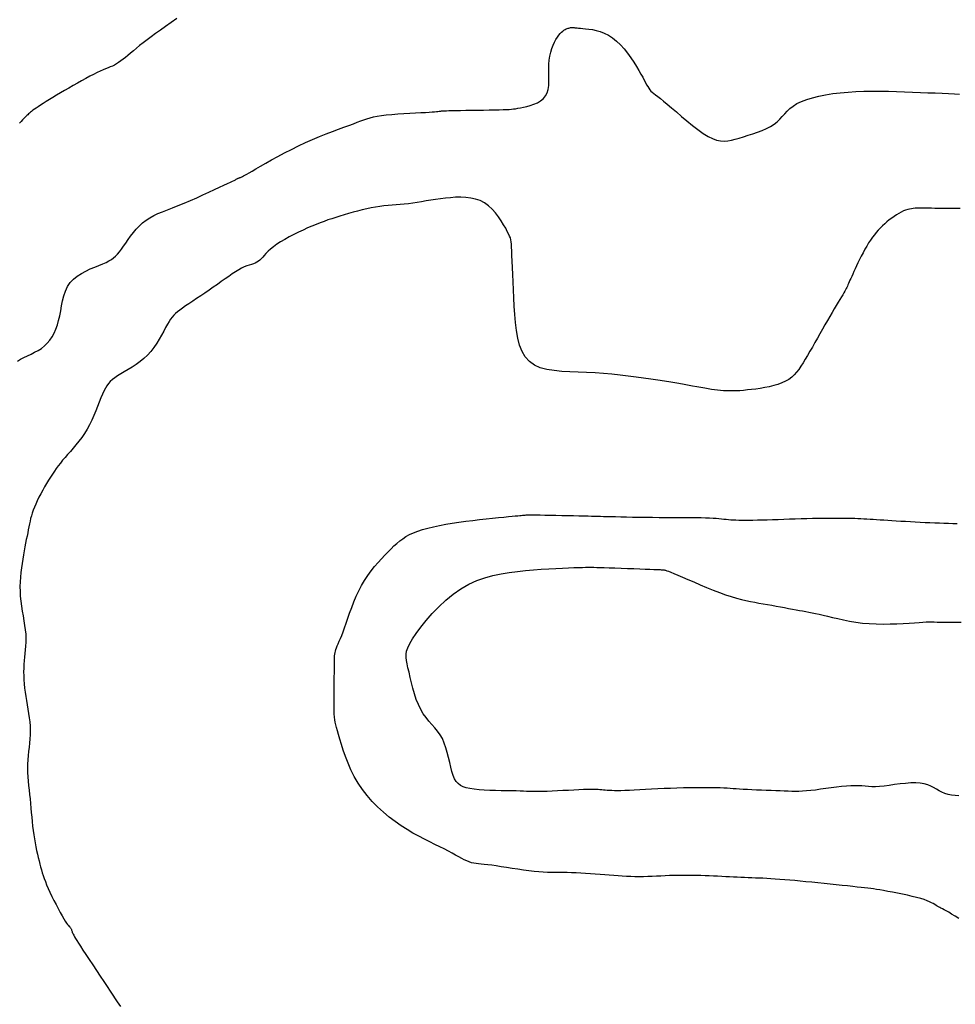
# Model space of a CAD drawing. Header units: millimetres. Extents: x 32690613 to 32693367, y 5343692 to 5344708.
# Tile 466 of 656: x 32692825 to 32692838, y 5344179 to 5344193. Entities that reach past the tile are written whole.
import ezdxf

# ---------------------------------------------------------------- set-up
doc = ezdxf.new("R2010")
doc.units = ezdxf.units.MM
doc.header["$LTSCALE"] = 20
for name, color, linetype in [('02-DGM_HL_490.50', 52, 'Continuous'), ('02-DGM_HL_491.00', 62, 'Continuous'), ('02-DGM_HL_491.50', 72, 'Continuous')]:
    doc.layers.add(name, color=color, linetype=linetype)

msp = doc.modelspace()

# ---------------------------------------------------------------- linework, layer by layer
at = {"layer": '02-DGM_HL_490.50', "elevation": 490.5, "flags": 128}
for points in [[(32692838.571, 5344190.411), (32692838.481, 5344190.412), (32692838.397, 5344190.412), (32692838.322, 5344190.413), (32692838.255, 5344190.413), (32692838.197, 5344190.413), (32692838.147, 5344190.414), (32692838.104, 5344190.414), (32692838.067, 5344190.415), (32692838.035, 5344190.415), (32692838.007, 5344190.415), (32692837.98, 5344190.415), (32692837.955, 5344190.415), (32692837.929, 5344190.415), (32692837.904, 5344190.414), (32692837.877, 5344190.412), (32692837.85, 5344190.408), (32692837.822, 5344190.403), (32692837.794, 5344190.396), (32692837.763, 5344190.386), (32692837.732, 5344190.374), (32692837.699, 5344190.358), (32692837.664, 5344190.339), (32692837.629, 5344190.317), (32692837.594, 5344190.294), (32692837.558, 5344190.268), (32692837.522, 5344190.241), (32692837.488, 5344190.212), (32692837.454, 5344190.183), (32692837.421, 5344190.153), (32692837.39, 5344190.123), (32692837.36, 5344190.091), (32692837.33, 5344190.057), (32692837.302, 5344190.022), (32692837.273, 5344189.985), (32692837.245, 5344189.945), (32692837.217, 5344189.902), (32692837.19, 5344189.856), (32692837.162, 5344189.808), (32692837.135, 5344189.758), (32692837.108, 5344189.708), (32692837.083, 5344189.658), (32692837.059, 5344189.609), (32692837.036, 5344189.562), (32692837.016, 5344189.519), (32692836.997, 5344189.478), (32692836.981, 5344189.441), (32692836.966, 5344189.408), (32692836.953, 5344189.378), (32692836.941, 5344189.35), (32692836.93, 5344189.325), (32692836.92, 5344189.302), (32692836.911, 5344189.282), (32692836.903, 5344189.263), (32692836.894, 5344189.245), (32692836.885, 5344189.227), (32692836.875, 5344189.208), (32692836.863, 5344189.188), (32692836.849, 5344189.164), (32692836.834, 5344189.137), (32692836.815, 5344189.105), (32692836.793, 5344189.068), (32692836.767, 5344189.025), (32692836.739, 5344188.978), (32692836.709, 5344188.927), (32692836.677, 5344188.872), (32692836.643, 5344188.814), (32692836.607, 5344188.753), (32692836.571, 5344188.69), (32692836.534, 5344188.626), (32692836.496, 5344188.56), (32692836.459, 5344188.494), (32692836.421, 5344188.428), (32692836.385, 5344188.363), (32692836.349, 5344188.3), (32692836.314, 5344188.24), (32692836.28, 5344188.182), (32692836.248, 5344188.129), (32692836.217, 5344188.079), (32692836.186, 5344188.033), (32692836.153, 5344187.99), (32692836.118, 5344187.952), (32692836.08, 5344187.916), (32692836.037, 5344187.885), (32692835.99, 5344187.857), (32692835.936, 5344187.832), (32692835.877, 5344187.811), (32692835.814, 5344187.792), (32692835.749, 5344187.776), (32692835.682, 5344187.763), (32692835.615, 5344187.752), (32692835.549, 5344187.742), (32692835.486, 5344187.734), (32692835.425, 5344187.728), (32692835.368, 5344187.722), (32692835.313, 5344187.718), (32692835.261, 5344187.716), (32692835.211, 5344187.714), (32692835.163, 5344187.714), (32692835.117, 5344187.715), (32692835.072, 5344187.717), (32692835.028, 5344187.72), (32692834.984, 5344187.725), (32692834.94, 5344187.73), (32692834.894, 5344187.737), (32692834.846, 5344187.745), (32692834.794, 5344187.753), (32692834.739, 5344187.763), (32692834.679, 5344187.774), (32692834.613, 5344187.786), (32692834.541, 5344187.799), (32692834.464, 5344187.813), (32692834.382, 5344187.827), (32692834.294, 5344187.842), (32692834.201, 5344187.857), (32692834.103, 5344187.873), (32692833.999, 5344187.888), (32692833.891, 5344187.904), (32692833.779, 5344187.919), (32692833.663, 5344187.934), (32692833.543, 5344187.948), (32692833.421, 5344187.961), (32692833.298, 5344187.972), (32692833.173, 5344187.981), (32692833.048, 5344187.988), (32692832.923, 5344187.992), (32692832.8, 5344187.997), (32692832.681, 5344188.003), (32692832.567, 5344188.014), (32692832.46, 5344188.032), (32692832.362, 5344188.058), (32692832.276, 5344188.097), (32692832.202, 5344188.149), (32692832.141, 5344188.217), (32692832.094, 5344188.299), (32692832.058, 5344188.392), (32692832.03, 5344188.496), (32692832.011, 5344188.608), (32692831.997, 5344188.725), (32692831.987, 5344188.846), (32692831.979, 5344188.968), (32692831.972, 5344189.09), (32692831.966, 5344189.21), (32692831.961, 5344189.326), (32692831.956, 5344189.436), (32692831.951, 5344189.538), (32692831.947, 5344189.631), (32692831.944, 5344189.714), (32692831.941, 5344189.783), (32692831.939, 5344189.839), (32692831.937, 5344189.883), (32692831.933, 5344189.918), (32692831.928, 5344189.949), (32692831.921, 5344189.976), (32692831.91, 5344190.004), (32692831.896, 5344190.035), (32692831.876, 5344190.072), (32692831.852, 5344190.118), (32692831.822, 5344190.171), (32692831.787, 5344190.228), (32692831.747, 5344190.287), (32692831.702, 5344190.346), (32692831.652, 5344190.401), (32692831.598, 5344190.451), (32692831.538, 5344190.494), (32692831.474, 5344190.527), (32692831.406, 5344190.551), (32692831.335, 5344190.566), (32692831.262, 5344190.575), (32692831.187, 5344190.578), (32692831.112, 5344190.576), (32692831.036, 5344190.571), (32692830.961, 5344190.563), (32692830.887, 5344190.554), (32692830.815, 5344190.544), (32692830.745, 5344190.533), (32692830.676, 5344190.522), (32692830.608, 5344190.511), (32692830.542, 5344190.5), (32692830.478, 5344190.491), (32692830.415, 5344190.482), (32692830.353, 5344190.475), (32692830.292, 5344190.47), (32692830.233, 5344190.464), (32692830.173, 5344190.459), (32692830.113, 5344190.454), (32692830.053, 5344190.448), (32692829.991, 5344190.44), (32692829.929, 5344190.431), (32692829.864, 5344190.419), (32692829.798, 5344190.405), (32692829.731, 5344190.39), (32692829.663, 5344190.373), (32692829.596, 5344190.355), (32692829.53, 5344190.336), (32692829.465, 5344190.317), (32692829.402, 5344190.298), (32692829.342, 5344190.279), (32692829.283, 5344190.26), (32692829.225, 5344190.241), (32692829.167, 5344190.221), (32692829.109, 5344190.199), (32692829.05, 5344190.176), (32692828.989, 5344190.151), (32692828.925, 5344190.124), (32692828.858, 5344190.093), (32692828.79, 5344190.061), (32692828.721, 5344190.027), (32692828.653, 5344189.991), (32692828.587, 5344189.955), (32692828.525, 5344189.918), (32692828.468, 5344189.882), (32692828.418, 5344189.846), (32692828.375, 5344189.811), (32692828.34, 5344189.778), (32692828.309, 5344189.747), (32692828.284, 5344189.718), (32692828.261, 5344189.692), (32692828.24, 5344189.668), (32692828.219, 5344189.647), (32692828.198, 5344189.63), (32692828.175, 5344189.616), (32692828.15, 5344189.604), (32692828.123, 5344189.594), (32692828.093, 5344189.585), (32692828.061, 5344189.574), (32692828.027, 5344189.562), (32692827.989, 5344189.547), (32692827.949, 5344189.528), (32692827.906, 5344189.504), (32692827.859, 5344189.475), (32692827.81, 5344189.443), (32692827.759, 5344189.408), (32692827.705, 5344189.37), (32692827.649, 5344189.33), (32692827.591, 5344189.288), (32692827.53, 5344189.246), (32692827.469, 5344189.203), (32692827.407, 5344189.161), (32692827.345, 5344189.12), (32692827.284, 5344189.079), (32692827.226, 5344189.041), (32692827.171, 5344189.004), (32692827.121, 5344188.97), (32692827.075, 5344188.939), (32692827.036, 5344188.91), (32692827.002, 5344188.884), (32692826.973, 5344188.859), (32692826.946, 5344188.834), (32692826.922, 5344188.806), (32692826.899, 5344188.775), (32692826.876, 5344188.74), (32692826.852, 5344188.699), (32692826.826, 5344188.651), (32692826.798, 5344188.597), (32692826.766, 5344188.54), (32692826.732, 5344188.48), (32692826.695, 5344188.418), (32692826.654, 5344188.358), (32692826.609, 5344188.299), (32692826.559, 5344188.243), (32692826.505, 5344188.193), (32692826.448, 5344188.147), (32692826.389, 5344188.105), (32692826.33, 5344188.066), (32692826.271, 5344188.031), (32692826.215, 5344187.998), (32692826.163, 5344187.967), (32692826.115, 5344187.938), (32692826.074, 5344187.91), (32692826.039, 5344187.883), (32692826.008, 5344187.854), (32692825.982, 5344187.824), (32692825.957, 5344187.79), (32692825.935, 5344187.753), (32692825.913, 5344187.711), (32692825.892, 5344187.664), (32692825.869, 5344187.61), (32692825.845, 5344187.55), (32692825.82, 5344187.486), (32692825.793, 5344187.42), (32692825.764, 5344187.351), (32692825.733, 5344187.283), (32692825.699, 5344187.215), (32692825.664, 5344187.149), (32692825.625, 5344187.087), (32692825.585, 5344187.028), (32692825.544, 5344186.972), (32692825.501, 5344186.919), (32692825.459, 5344186.869), (32692825.418, 5344186.821), (32692825.378, 5344186.775), (32692825.34, 5344186.731), (32692825.304, 5344186.689), (32692825.271, 5344186.648), (32692825.239, 5344186.607), (32692825.209, 5344186.567), (32692825.181, 5344186.526), (32692825.152, 5344186.484), (32692825.124, 5344186.441), (32692825.096, 5344186.395), (32692825.067, 5344186.347), (32692825.038, 5344186.297), (32692825.009, 5344186.246), (32692824.981, 5344186.194), (32692824.954, 5344186.142), (32692824.929, 5344186.091), (32692824.906, 5344186.041), (32692824.886, 5344185.994), (32692824.869, 5344185.95), (32692824.854, 5344185.908), (32692824.842, 5344185.867), (32692824.831, 5344185.827), (32692824.822, 5344185.788), (32692824.813, 5344185.748), (32692824.805, 5344185.706), (32692824.796, 5344185.663), (32692824.787, 5344185.617), (32692824.777, 5344185.569), (32692824.767, 5344185.517), (32692824.756, 5344185.464), (32692824.746, 5344185.408), (32692824.735, 5344185.35), (32692824.724, 5344185.29), (32692824.714, 5344185.228), (32692824.704, 5344185.165), (32692824.694, 5344185.099), (32692824.686, 5344185.032), (32692824.68, 5344184.963), (32692824.676, 5344184.894), (32692824.673, 5344184.823), (32692824.674, 5344184.751), (32692824.678, 5344184.679), (32692824.685, 5344184.606), (32692824.695, 5344184.533), (32692824.707, 5344184.46), (32692824.719, 5344184.388), (32692824.731, 5344184.318), (32692824.742, 5344184.249), (32692824.752, 5344184.182), (32692824.758, 5344184.119), (32692824.76, 5344184.058), (32692824.76, 5344183.999), (32692824.757, 5344183.943), (32692824.752, 5344183.888), (32692824.746, 5344183.834), (32692824.74, 5344183.781), (32692824.735, 5344183.727), (32692824.73, 5344183.672), (32692824.728, 5344183.617), (32692824.727, 5344183.56), (32692824.728, 5344183.502), (32692824.731, 5344183.443), (32692824.736, 5344183.383), (32692824.742, 5344183.322), (32692824.75, 5344183.261), (32692824.759, 5344183.199), (32692824.769, 5344183.136), (32692824.78, 5344183.074), (32692824.791, 5344183.011), (32692824.801, 5344182.948), (32692824.81, 5344182.884), (32692824.818, 5344182.821), (32692824.823, 5344182.758), (32692824.825, 5344182.695), (32692824.824, 5344182.633), (32692824.82, 5344182.571), (32692824.814, 5344182.509), (32692824.807, 5344182.447), (32692824.8, 5344182.385), (32692824.793, 5344182.323), (32692824.787, 5344182.261), (32692824.784, 5344182.198), (32692824.783, 5344182.136), (32692824.784, 5344182.072), (32692824.788, 5344182.009), (32692824.793, 5344181.945), (32692824.8, 5344181.88), (32692824.807, 5344181.815), (32692824.814, 5344181.749), (32692824.822, 5344181.683), (32692824.828, 5344181.616), (32692824.835, 5344181.548), (32692824.841, 5344181.481), (32692824.847, 5344181.414), (32692824.853, 5344181.347), (32692824.86, 5344181.282), (32692824.868, 5344181.217), (32692824.876, 5344181.154), (32692824.886, 5344181.093), (32692824.896, 5344181.033), (32692824.907, 5344180.976), (32692824.919, 5344180.92), (32692824.931, 5344180.867), (32692824.943, 5344180.816), (32692824.955, 5344180.767), (32692824.967, 5344180.721), (32692824.978, 5344180.677), (32692824.99, 5344180.634), (32692825.002, 5344180.592), (32692825.016, 5344180.55), (32692825.031, 5344180.507), (32692825.048, 5344180.461), (32692825.067, 5344180.413), (32692825.09, 5344180.36), (32692825.116, 5344180.303), (32692825.145, 5344180.243), (32692825.175, 5344180.182), (32692825.206, 5344180.121), (32692825.237, 5344180.062), (32692825.267, 5344180.006), (32692825.296, 5344179.956), (32692825.321, 5344179.912), (32692825.343, 5344179.877), (32692825.362, 5344179.849), (32692825.377, 5344179.828), (32692825.39, 5344179.811), (32692825.4, 5344179.799), (32692825.409, 5344179.79), (32692825.416, 5344179.782), (32692825.421, 5344179.776), (32692825.425, 5344179.769), (32692825.429, 5344179.761), (32692825.433, 5344179.753), (32692825.436, 5344179.744), (32692825.439, 5344179.734), (32692825.443, 5344179.723), (32692825.447, 5344179.711), (32692825.452, 5344179.698), (32692825.459, 5344179.684), (32692825.467, 5344179.667), (32692825.479, 5344179.646), (32692825.494, 5344179.621), (32692825.513, 5344179.59), (32692825.537, 5344179.551), (32692825.567, 5344179.505), (32692825.603, 5344179.449), (32692825.647, 5344179.383), (32692825.696, 5344179.309), (32692825.749, 5344179.23), (32692825.803, 5344179.148), (32692825.859, 5344179.065), (32692825.912, 5344178.984), (32692825.963, 5344178.909), (32692826.008, 5344178.84), (32692826.048, 5344178.78), (32692826.081, 5344178.729), (32692826.11, 5344178.685), (32692826.135, 5344178.648), (32692826.158, 5344178.615)], [(32692838.55, 5344179.916), (32692838.494, 5344179.951), (32692838.444, 5344179.981), (32692838.401, 5344180.007), (32692838.365, 5344180.027), (32692838.334, 5344180.044), (32692838.308, 5344180.058), (32692838.286, 5344180.069), (32692838.267, 5344180.079), (32692838.249, 5344180.089), (32692838.231, 5344180.099), (32692838.213, 5344180.11), (32692838.194, 5344180.122), (32692838.172, 5344180.135), (32692838.146, 5344180.148), (32692838.116, 5344180.163), (32692838.08, 5344180.178), (32692838.037, 5344180.194), (32692837.986, 5344180.21), (32692837.926, 5344180.226), (32692837.86, 5344180.243), (32692837.789, 5344180.259), (32692837.715, 5344180.275), (32692837.641, 5344180.29), (32692837.569, 5344180.304), (32692837.5, 5344180.317), (32692837.438, 5344180.328), (32692837.384, 5344180.337), (32692837.335, 5344180.345), (32692837.29, 5344180.352), (32692837.248, 5344180.357), (32692837.204, 5344180.363), (32692837.158, 5344180.368), (32692837.106, 5344180.374), (32692837.048, 5344180.381), (32692836.981, 5344180.388), (32692836.906, 5344180.396), (32692836.824, 5344180.405), (32692836.738, 5344180.414), (32692836.649, 5344180.424), (32692836.558, 5344180.433), (32692836.467, 5344180.443), (32692836.377, 5344180.452), (32692836.291, 5344180.46), (32692836.207, 5344180.468), (32692836.127, 5344180.476), (32692836.05, 5344180.482), (32692835.976, 5344180.489), (32692835.905, 5344180.494), (32692835.837, 5344180.499), (32692835.773, 5344180.503), (32692835.712, 5344180.507), (32692835.653, 5344180.51), (32692835.597, 5344180.512), (32692835.543, 5344180.514), (32692835.489, 5344180.516), (32692835.436, 5344180.518), (32692835.383, 5344180.52), (32692835.329, 5344180.523), (32692835.275, 5344180.525), (32692835.219, 5344180.528), (32692835.162, 5344180.53), (32692835.104, 5344180.533), (32692835.045, 5344180.536), (32692834.985, 5344180.539), (32692834.924, 5344180.542), (32692834.862, 5344180.545), (32692834.799, 5344180.547), (32692834.735, 5344180.549), (32692834.67, 5344180.551), (32692834.605, 5344180.552), (32692834.539, 5344180.553), (32692834.473, 5344180.553), (32692834.407, 5344180.552), (32692834.341, 5344180.551), (32692834.275, 5344180.549), (32692834.21, 5344180.546), (32692834.145, 5344180.543), (32692834.08, 5344180.54), (32692834.015, 5344180.537), (32692833.951, 5344180.534), (32692833.888, 5344180.532), (32692833.825, 5344180.532), (32692833.763, 5344180.532), (32692833.701, 5344180.534), (32692833.639, 5344180.536), (32692833.576, 5344180.54), (32692833.513, 5344180.544), (32692833.449, 5344180.549), (32692833.383, 5344180.554), (32692833.316, 5344180.559), (32692833.247, 5344180.565), (32692833.176, 5344180.571), (32692833.105, 5344180.576), (32692833.033, 5344180.581), (32692832.963, 5344180.586), (32692832.894, 5344180.59), (32692832.826, 5344180.593), (32692832.762, 5344180.595), (32692832.701, 5344180.596), (32692832.642, 5344180.597), (32692832.585, 5344180.597), (32692832.527, 5344180.597), (32692832.468, 5344180.598), (32692832.406, 5344180.6), (32692832.341, 5344180.605), (32692832.271, 5344180.611), (32692832.194, 5344180.62), (32692832.114, 5344180.63), (32692832.031, 5344180.643), (32692831.948, 5344180.656), (32692831.866, 5344180.669), (32692831.787, 5344180.681), (32692831.713, 5344180.692), (32692831.646, 5344180.702), (32692831.587, 5344180.709), (32692831.536, 5344180.714), (32692831.491, 5344180.718), (32692831.451, 5344180.722), (32692831.415, 5344180.727), (32692831.38, 5344180.732), (32692831.347, 5344180.74), (32692831.314, 5344180.751), (32692831.278, 5344180.766), (32692831.241, 5344180.783), (32692831.202, 5344180.804), (32692831.158, 5344180.828), (32692831.112, 5344180.854), (32692831.061, 5344180.882), (32692831.005, 5344180.912), (32692830.944, 5344180.944), (32692830.878, 5344180.976), (32692830.806, 5344181.011), (32692830.73, 5344181.048), (32692830.65, 5344181.088), (32692830.567, 5344181.131), (32692830.481, 5344181.179), (32692830.394, 5344181.23), (32692830.306, 5344181.286), (32692830.218, 5344181.348), (32692830.13, 5344181.415), (32692830.044, 5344181.487), (32692829.96, 5344181.564), (32692829.88, 5344181.646), (32692829.805, 5344181.732), (32692829.734, 5344181.822), (32692829.671, 5344181.916), (32692829.614, 5344182.014), (32692829.565, 5344182.114), (32692829.522, 5344182.213), (32692829.484, 5344182.31), (32692829.452, 5344182.403), (32692829.425, 5344182.489), (32692829.402, 5344182.567), (32692829.382, 5344182.635), (32692829.366, 5344182.691), (32692829.352, 5344182.738), (32692829.342, 5344182.778), (32692829.333, 5344182.816), (32692829.327, 5344182.854), (32692829.322, 5344182.894), (32692829.319, 5344182.941), (32692829.317, 5344182.997), (32692829.316, 5344183.064), (32692829.315, 5344183.14), (32692829.316, 5344183.223), (32692829.317, 5344183.309), (32692829.318, 5344183.395), (32692829.319, 5344183.478), (32692829.32, 5344183.555), (32692829.321, 5344183.623), (32692829.322, 5344183.68), (32692829.322, 5344183.726), (32692829.323, 5344183.765), (32692829.324, 5344183.796), (32692829.326, 5344183.823), (32692829.33, 5344183.846), (32692829.335, 5344183.869), (32692829.342, 5344183.892), (32692829.351, 5344183.917), (32692829.363, 5344183.945), (32692829.376, 5344183.977), (32692829.392, 5344184.013), (32692829.409, 5344184.054), (32692829.428, 5344184.101), (32692829.449, 5344184.154), (32692829.471, 5344184.213), (32692829.494, 5344184.28), (32692829.519, 5344184.353), (32692829.546, 5344184.431), (32692829.576, 5344184.512), (32692829.607, 5344184.595), (32692829.642, 5344184.678), (32692829.68, 5344184.759), (32692829.721, 5344184.839), (32692829.766, 5344184.914), (32692829.814, 5344184.985), (32692829.864, 5344185.053), (32692829.915, 5344185.117), (32692829.967, 5344185.177), (32692830.018, 5344185.233), (32692830.067, 5344185.285), (32692830.114, 5344185.334), (32692830.159, 5344185.38), (32692830.201, 5344185.422), (32692830.243, 5344185.461), (32692830.286, 5344185.497), (32692830.33, 5344185.53), (32692830.378, 5344185.561), (32692830.431, 5344185.59), (32692830.489, 5344185.617), (32692830.554, 5344185.642), (32692830.625, 5344185.665), (32692830.703, 5344185.687), (32692830.786, 5344185.707), (32692830.874, 5344185.726), (32692830.966, 5344185.743), (32692831.062, 5344185.759), (32692831.161, 5344185.775), (32692831.263, 5344185.788), (32692831.365, 5344185.801), (32692831.466, 5344185.813), (32692831.565, 5344185.824), (32692831.659, 5344185.833), (32692831.746, 5344185.842), (32692831.824, 5344185.849), (32692831.892, 5344185.856), (32692831.949, 5344185.861), (32692831.994, 5344185.866), (32692832.031, 5344185.869), (32692832.06, 5344185.872), (32692832.082, 5344185.875), (32692832.1, 5344185.877), (32692832.115, 5344185.878), (32692832.128, 5344185.879), (32692832.141, 5344185.88), (32692832.155, 5344185.881), (32692832.172, 5344185.882), (32692832.194, 5344185.882), (32692832.223, 5344185.882), (32692832.259, 5344185.882), (32692832.304, 5344185.882), (32692832.361, 5344185.881), (32692832.429, 5344185.88), (32692832.507, 5344185.878), (32692832.592, 5344185.877), (32692832.68, 5344185.875), (32692832.769, 5344185.873), (32692832.855, 5344185.871), (32692832.935, 5344185.869), (32692833.007, 5344185.868), (32692833.069, 5344185.866), (32692833.122, 5344185.865), (32692833.168, 5344185.864), (32692833.212, 5344185.862), (32692833.254, 5344185.861), (32692833.299, 5344185.86), (32692833.35, 5344185.859), (32692833.407, 5344185.857), (32692833.475, 5344185.856), (32692833.552, 5344185.854), (32692833.636, 5344185.852), (32692833.726, 5344185.85), (32692833.821, 5344185.849), (32692833.92, 5344185.847), (32692834.02, 5344185.846), (32692834.12, 5344185.845), (32692834.219, 5344185.844), (32692834.316, 5344185.844), (32692834.41, 5344185.844), (32692834.501, 5344185.843), (32692834.587, 5344185.843), (32692834.667, 5344185.842), (32692834.741, 5344185.841), (32692834.807, 5344185.84), (32692834.866, 5344185.837), (32692834.918, 5344185.835), (32692834.964, 5344185.831), (32692835.005, 5344185.828), (32692835.043, 5344185.824), (32692835.078, 5344185.821), (32692835.112, 5344185.817), (32692835.146, 5344185.814), (32692835.181, 5344185.811), (32692835.217, 5344185.809), (32692835.256, 5344185.807), (32692835.298, 5344185.806), (32692835.343, 5344185.805), (32692835.393, 5344185.805), (32692835.447, 5344185.805), (32692835.507, 5344185.806), (32692835.572, 5344185.807), (32692835.643, 5344185.809), (32692835.718, 5344185.811), (32692835.796, 5344185.813), (32692835.878, 5344185.816), (32692835.962, 5344185.819), (32692836.047, 5344185.822), (32692836.133, 5344185.824), (32692836.218, 5344185.827), (32692836.303, 5344185.829), (32692836.386, 5344185.831), (32692836.467, 5344185.832), (32692836.545, 5344185.834), (32692836.619, 5344185.835), (32692836.689, 5344185.835), (32692836.754, 5344185.835), (32692836.814, 5344185.835), (32692836.869, 5344185.835), (32692836.92, 5344185.834), (32692836.969, 5344185.832), (32692837.014, 5344185.831), (32692837.059, 5344185.829), (32692837.102, 5344185.827), (32692837.146, 5344185.825), (32692837.191, 5344185.822), (32692837.238, 5344185.819), (32692837.285, 5344185.817), (32692837.335, 5344185.814), (32692837.388, 5344185.81), (32692837.442, 5344185.807), (32692837.5, 5344185.803), (32692837.561, 5344185.8), (32692837.625, 5344185.796), (32692837.693, 5344185.791), (32692837.762, 5344185.787), (32692837.834, 5344185.783), (32692837.906, 5344185.779), (32692837.979, 5344185.775), (32692838.051, 5344185.771), (32692838.123, 5344185.768), (32692838.193, 5344185.765), (32692838.262, 5344185.762), (32692838.329, 5344185.76), (32692838.396, 5344185.758), (32692838.461, 5344185.755), (32692838.526, 5344185.753)]]:
    msp.add_lwpolyline(points, dxfattribs=at)
at = {"layer": '02-DGM_HL_491.00', "elevation": 491, "flags": 128}
for points in [[(32692824.635, 5344188.152), (32692824.682, 5344188.183), (32692824.732, 5344188.21), (32692824.784, 5344188.235), (32692824.837, 5344188.26), (32692824.89, 5344188.285), (32692824.941, 5344188.312), (32692824.989, 5344188.343), (32692825.034, 5344188.379), (32692825.076, 5344188.419), (32692825.113, 5344188.464), (32692825.147, 5344188.514), (32692825.177, 5344188.568), (32692825.203, 5344188.626), (32692825.226, 5344188.689), (32692825.245, 5344188.756), (32692825.261, 5344188.826), (32692825.275, 5344188.9), (32692825.289, 5344188.974), (32692825.304, 5344189.048), (32692825.323, 5344189.121), (32692825.347, 5344189.19), (32692825.377, 5344189.256), (32692825.416, 5344189.315), (32692825.464, 5344189.367), (32692825.52, 5344189.413), (32692825.582, 5344189.452), (32692825.647, 5344189.487), (32692825.713, 5344189.518), (32692825.778, 5344189.545), (32692825.84, 5344189.57), (32692825.896, 5344189.593), (32692825.945, 5344189.615), (32692825.987, 5344189.636), (32692826.024, 5344189.658), (32692826.057, 5344189.682), (32692826.087, 5344189.708), (32692826.116, 5344189.737), (32692826.144, 5344189.771), (32692826.173, 5344189.809), (32692826.203, 5344189.852), (32692826.236, 5344189.9), (32692826.271, 5344189.951), (32692826.309, 5344190.004), (32692826.349, 5344190.056), (32692826.392, 5344190.107), (32692826.438, 5344190.156), (32692826.486, 5344190.2), (32692826.537, 5344190.239), (32692826.592, 5344190.274), (32692826.651, 5344190.306), (32692826.713, 5344190.335), (32692826.78, 5344190.364), (32692826.852, 5344190.393), (32692826.929, 5344190.423), (32692827.012, 5344190.456), (32692827.1, 5344190.492), (32692827.192, 5344190.531), (32692827.285, 5344190.571), (32692827.377, 5344190.612), (32692827.465, 5344190.652), (32692827.548, 5344190.69), (32692827.623, 5344190.724), (32692827.688, 5344190.755), (32692827.741, 5344190.779), (32692827.783, 5344190.8), (32692827.815, 5344190.815), (32692827.839, 5344190.827), (32692827.857, 5344190.837), (32692827.869, 5344190.843), (32692827.879, 5344190.848), (32692827.886, 5344190.852), (32692827.893, 5344190.855), (32692827.899, 5344190.857), (32692827.905, 5344190.86), (32692827.912, 5344190.862), (32692827.918, 5344190.864), (32692827.925, 5344190.867), (32692827.933, 5344190.87), (32692827.941, 5344190.873), (32692827.95, 5344190.878), (32692827.962, 5344190.884), (32692827.978, 5344190.892), (32692827.998, 5344190.904), (32692828.025, 5344190.919), (32692828.06, 5344190.939), (32692828.105, 5344190.965), (32692828.16, 5344190.997), (32692828.227, 5344191.035), (32692828.305, 5344191.079), (32692828.391, 5344191.128), (32692828.484, 5344191.179), (32692828.583, 5344191.232), (32692828.686, 5344191.285), (32692828.791, 5344191.337), (32692828.895, 5344191.387), (32692828.999, 5344191.433), (32692829.1, 5344191.475), (32692829.198, 5344191.514), (32692829.291, 5344191.549), (32692829.38, 5344191.582), (32692829.461, 5344191.611), (32692829.536, 5344191.638), (32692829.602, 5344191.663), (32692829.659, 5344191.685), (32692829.71, 5344191.705), (32692829.756, 5344191.722), (32692829.801, 5344191.738), (32692829.847, 5344191.752), (32692829.896, 5344191.765), (32692829.951, 5344191.776), (32692830.015, 5344191.786), (32692830.088, 5344191.794), (32692830.17, 5344191.802), (32692830.257, 5344191.808), (32692830.346, 5344191.814), (32692830.434, 5344191.819), (32692830.519, 5344191.824), (32692830.597, 5344191.828), (32692830.665, 5344191.831), (32692830.721, 5344191.835), (32692830.767, 5344191.838), (32692830.802, 5344191.841), (32692830.83, 5344191.844), (32692830.851, 5344191.846), (32692830.868, 5344191.849), (32692830.881, 5344191.85), (32692830.892, 5344191.852), (32692830.904, 5344191.854), (32692830.916, 5344191.855), (32692830.932, 5344191.856), (32692830.952, 5344191.857), (32692830.979, 5344191.857), (32692831.014, 5344191.858), (32692831.058, 5344191.859), (32692831.115, 5344191.86), (32692831.183, 5344191.861), (32692831.262, 5344191.862), (32692831.347, 5344191.863), (32692831.435, 5344191.865), (32692831.524, 5344191.866), (32692831.609, 5344191.868), (32692831.688, 5344191.869), (32692831.758, 5344191.87), (32692831.815, 5344191.872), (32692831.862, 5344191.874), (32692831.902, 5344191.876), (32692831.936, 5344191.878), (32692831.967, 5344191.882), (32692831.998, 5344191.886), (32692832.031, 5344191.892), (32692832.069, 5344191.899), (32692832.114, 5344191.908), (32692832.164, 5344191.92), (32692832.216, 5344191.934), (32692832.27, 5344191.952), (32692832.321, 5344191.974), (32692832.369, 5344192.002), (32692832.41, 5344192.035), (32692832.443, 5344192.074), (32692832.467, 5344192.12), (32692832.481, 5344192.172), (32692832.488, 5344192.229), (32692832.491, 5344192.289), (32692832.49, 5344192.352), (32692832.489, 5344192.417), (32692832.488, 5344192.481), (32692832.49, 5344192.545), (32692832.496, 5344192.606), (32692832.506, 5344192.665), (32692832.52, 5344192.722), (32692832.536, 5344192.774), (32692832.555, 5344192.823), (32692832.575, 5344192.868), (32692832.595, 5344192.908), (32692832.616, 5344192.943), (32692832.637, 5344192.973), (32692832.657, 5344192.998), (32692832.676, 5344193.018), (32692832.695, 5344193.034), (32692832.713, 5344193.047), (32692832.73, 5344193.057), (32692832.746, 5344193.065), (32692832.761, 5344193.071), (32692832.774, 5344193.076), (32692832.787, 5344193.079), (32692832.799, 5344193.082), (32692832.809, 5344193.084), (32692832.819, 5344193.085), (32692832.829, 5344193.086), (32692832.838, 5344193.086), (32692832.847, 5344193.086), (32692832.856, 5344193.085), (32692832.865, 5344193.085), (32692832.876, 5344193.083), (32692832.89, 5344193.082), (32692832.908, 5344193.08), (32692832.93, 5344193.078), (32692832.958, 5344193.075), (32692832.992, 5344193.072), (32692833.033, 5344193.069), (32692833.081, 5344193.063), (32692833.133, 5344193.055), (32692833.19, 5344193.043), (32692833.249, 5344193.026), (32692833.31, 5344193.003), (32692833.371, 5344192.972), (32692833.432, 5344192.934), (32692833.492, 5344192.886), (32692833.549, 5344192.831), (32692833.603, 5344192.77), (32692833.655, 5344192.705), (32692833.703, 5344192.639), (32692833.747, 5344192.574), (32692833.787, 5344192.511), (32692833.821, 5344192.452), (32692833.851, 5344192.399), (32692833.877, 5344192.352), (32692833.899, 5344192.31), (32692833.918, 5344192.273), (32692833.935, 5344192.241), (32692833.951, 5344192.212), (32692833.967, 5344192.188), (32692833.983, 5344192.166), (32692834, 5344192.147), (32692834.019, 5344192.129), (32692834.042, 5344192.11), (32692834.069, 5344192.09), (32692834.102, 5344192.065), (32692834.14, 5344192.035), (32692834.187, 5344191.999), (32692834.241, 5344191.954), (32692834.305, 5344191.899), (32692834.376, 5344191.838), (32692834.453, 5344191.772), (32692834.532, 5344191.705), (32692834.614, 5344191.639), (32692834.694, 5344191.577), (32692834.771, 5344191.522), (32692834.844, 5344191.477), (32692834.91, 5344191.444), (32692834.97, 5344191.423), (32692835.027, 5344191.411), (32692835.081, 5344191.408), (32692835.134, 5344191.412), (32692835.188, 5344191.422), (32692835.244, 5344191.436), (32692835.303, 5344191.453), (32692835.367, 5344191.472), (32692835.435, 5344191.493), (32692835.504, 5344191.515), (32692835.574, 5344191.539), (32692835.642, 5344191.565), (32692835.707, 5344191.594), (32692835.766, 5344191.625), (32692835.819, 5344191.658), (32692835.865, 5344191.694), (32692835.905, 5344191.732), (32692835.941, 5344191.771), (32692835.976, 5344191.811), (32692836.013, 5344191.85), (32692836.054, 5344191.889), (32692836.101, 5344191.926), (32692836.157, 5344191.961), (32692836.224, 5344191.993), (32692836.301, 5344192.023), (32692836.387, 5344192.049), (32692836.48, 5344192.072), (32692836.581, 5344192.092), (32692836.687, 5344192.109), (32692836.798, 5344192.122), (32692836.913, 5344192.133), (32692837.03, 5344192.14), (32692837.148, 5344192.144), (32692837.268, 5344192.146), (32692837.389, 5344192.145), (32692837.51, 5344192.143), (32692837.63, 5344192.14), (32692837.749, 5344192.136), (32692837.866, 5344192.131), (32692837.981, 5344192.127), (32692838.093, 5344192.123), (32692838.2, 5344192.119), (32692838.302, 5344192.114), (32692838.396, 5344192.11), (32692838.484, 5344192.106), (32692838.562, 5344192.102)], [(32692838.552, 5344181.728), (32692838.495, 5344181.733), (32692838.441, 5344181.741), (32692838.39, 5344181.751), (32692838.343, 5344181.765), (32692838.299, 5344181.783), (32692838.258, 5344181.804), (32692838.219, 5344181.828), (32692838.178, 5344181.851), (32692838.136, 5344181.873), (32692838.09, 5344181.893), (32692838.038, 5344181.908), (32692837.979, 5344181.918), (32692837.912, 5344181.922), (32692837.839, 5344181.92), (32692837.761, 5344181.913), (32692837.681, 5344181.904), (32692837.601, 5344181.894), (32692837.522, 5344181.883), (32692837.448, 5344181.874), (32692837.379, 5344181.867), (32692837.319, 5344181.864), (32692837.264, 5344181.864), (32692837.214, 5344181.867), (32692837.166, 5344181.871), (32692837.118, 5344181.875), (32692837.068, 5344181.878), (32692837.015, 5344181.879), (32692836.956, 5344181.878), (32692836.89, 5344181.874), (32692836.818, 5344181.867), (32692836.742, 5344181.857), (32692836.664, 5344181.847), (32692836.585, 5344181.836), (32692836.507, 5344181.825), (32692836.433, 5344181.815), (32692836.363, 5344181.806), (32692836.299, 5344181.801), (32692836.241, 5344181.797), (32692836.185, 5344181.795), (32692836.132, 5344181.794), (32692836.08, 5344181.795), (32692836.026, 5344181.797), (32692835.97, 5344181.799), (32692835.91, 5344181.802), (32692835.845, 5344181.804), (32692835.776, 5344181.807), (32692835.704, 5344181.81), (32692835.632, 5344181.812), (32692835.56, 5344181.815), (32692835.49, 5344181.818), (32692835.424, 5344181.821), (32692835.364, 5344181.824), (32692835.31, 5344181.827), (32692835.261, 5344181.831), (32692835.215, 5344181.834), (32692835.17, 5344181.837), (32692835.125, 5344181.84), (32692835.077, 5344181.843), (32692835.024, 5344181.845), (32692834.966, 5344181.847), (32692834.899, 5344181.849), (32692834.825, 5344181.849), (32692834.745, 5344181.849), (32692834.66, 5344181.849), (32692834.571, 5344181.847), (32692834.479, 5344181.845), (32692834.384, 5344181.843), (32692834.289, 5344181.839), (32692834.194, 5344181.835), (32692834.099, 5344181.831), (32692834.007, 5344181.826), (32692833.918, 5344181.821), (32692833.833, 5344181.816), (32692833.753, 5344181.812), (32692833.68, 5344181.809), (32692833.613, 5344181.806), (32692833.555, 5344181.805), (32692833.504, 5344181.804), (32692833.459, 5344181.805), (32692833.419, 5344181.806), (32692833.385, 5344181.807), (32692833.353, 5344181.81), (32692833.325, 5344181.812), (32692833.298, 5344181.814), (32692833.272, 5344181.816), (32692833.246, 5344181.818), (32692833.217, 5344181.82), (32692833.186, 5344181.822), (32692833.15, 5344181.822), (32692833.108, 5344181.822), (32692833.059, 5344181.822), (32692833.001, 5344181.82), (32692832.934, 5344181.817), (32692832.859, 5344181.814), (32692832.78, 5344181.81), (32692832.698, 5344181.806), (32692832.617, 5344181.802), (32692832.538, 5344181.799), (32692832.464, 5344181.795), (32692832.397, 5344181.793), (32692832.34, 5344181.792), (32692832.291, 5344181.792), (32692832.246, 5344181.793), (32692832.204, 5344181.794), (32692832.162, 5344181.795), (32692832.117, 5344181.797), (32692832.067, 5344181.799), (32692832.009, 5344181.801), (32692831.941, 5344181.802), (32692831.866, 5344181.803), (32692831.786, 5344181.805), (32692831.702, 5344181.807), (32692831.618, 5344181.81), (32692831.536, 5344181.814), (32692831.458, 5344181.819), (32692831.387, 5344181.826), (32692831.324, 5344181.835), (32692831.27, 5344181.847), (32692831.224, 5344181.863), (32692831.184, 5344181.884), (32692831.151, 5344181.91), (32692831.122, 5344181.942), (32692831.098, 5344181.982), (32692831.077, 5344182.031), (32692831.058, 5344182.088), (32692831.041, 5344182.152), (32692831.025, 5344182.221), (32692831.008, 5344182.294), (32692830.989, 5344182.367), (32692830.969, 5344182.44), (32692830.944, 5344182.509), (32692830.916, 5344182.574), (32692830.882, 5344182.632), (32692830.844, 5344182.685), (32692830.804, 5344182.735), (32692830.761, 5344182.784), (32692830.718, 5344182.833), (32692830.675, 5344182.885), (32692830.634, 5344182.942), (32692830.596, 5344183.005), (32692830.562, 5344183.077), (32692830.531, 5344183.154), (32692830.504, 5344183.235), (32692830.48, 5344183.319), (32692830.459, 5344183.401), (32692830.44, 5344183.48), (32692830.424, 5344183.555), (32692830.408, 5344183.621), (32692830.395, 5344183.679), (32692830.385, 5344183.729), (32692830.379, 5344183.776), (32692830.379, 5344183.821), (32692830.388, 5344183.868), (32692830.405, 5344183.919), (32692830.434, 5344183.979), (32692830.475, 5344184.048), (32692830.53, 5344184.13), (32692830.598, 5344184.222), (32692830.677, 5344184.32), (32692830.766, 5344184.422), (32692830.864, 5344184.523), (32692830.968, 5344184.62), (32692831.078, 5344184.71), (32692831.191, 5344184.79), (32692831.307, 5344184.856), (32692831.425, 5344184.91), (32692831.544, 5344184.953), (32692831.664, 5344184.987), (32692831.785, 5344185.012), (32692831.906, 5344185.032), (32692832.026, 5344185.047), (32692832.145, 5344185.058), (32692832.263, 5344185.068), (32692832.378, 5344185.077), (32692832.489, 5344185.084), (32692832.593, 5344185.09), (32692832.691, 5344185.095), (32692832.781, 5344185.099), (32692832.861, 5344185.102), (32692832.929, 5344185.104), (32692832.986, 5344185.106), (32692833.033, 5344185.107), (32692833.075, 5344185.108), (32692833.114, 5344185.108), (32692833.153, 5344185.107), (32692833.197, 5344185.106), (32692833.247, 5344185.105), (32692833.309, 5344185.103), (32692833.383, 5344185.1), (32692833.467, 5344185.097), (32692833.558, 5344185.094), (32692833.652, 5344185.09), (32692833.745, 5344185.087), (32692833.834, 5344185.084), (32692833.915, 5344185.081), (32692833.985, 5344185.078), (32692834.04, 5344185.076), (32692834.082, 5344185.075), (32692834.113, 5344185.074), (32692834.134, 5344185.073), (32692834.148, 5344185.072), (32692834.156, 5344185.072), (32692834.16, 5344185.072), (32692834.162, 5344185.072), (32692834.164, 5344185.072), (32692834.166, 5344185.072), (32692834.169, 5344185.072), (32692834.171, 5344185.072), (32692834.174, 5344185.072), (32692834.178, 5344185.071), (32692834.183, 5344185.071), (32692834.188, 5344185.07), (32692834.194, 5344185.069), (32692834.203, 5344185.067), (32692834.216, 5344185.064), (32692834.235, 5344185.057), (32692834.26, 5344185.048), (32692834.295, 5344185.035), (32692834.339, 5344185.016), (32692834.396, 5344184.992), (32692834.465, 5344184.963), (32692834.544, 5344184.928), (32692834.632, 5344184.89), (32692834.725, 5344184.85), (32692834.822, 5344184.809), (32692834.918, 5344184.77), (32692835.013, 5344184.733), (32692835.103, 5344184.7), (32692835.187, 5344184.673), (32692835.264, 5344184.65), (32692835.336, 5344184.631), (32692835.404, 5344184.615), (32692835.47, 5344184.602), (32692835.533, 5344184.59), (32692835.595, 5344184.579), (32692835.658, 5344184.569), (32692835.721, 5344184.558), (32692835.785, 5344184.546), (32692835.849, 5344184.534), (32692835.912, 5344184.523), (32692835.974, 5344184.511), (32692836.034, 5344184.5), (32692836.091, 5344184.489), (32692836.144, 5344184.479), (32692836.194, 5344184.47), (32692836.241, 5344184.462), (32692836.287, 5344184.454), (32692836.333, 5344184.445), (32692836.38, 5344184.436), (32692836.43, 5344184.426), (32692836.484, 5344184.414), (32692836.544, 5344184.4), (32692836.611, 5344184.384), (32692836.683, 5344184.366), (32692836.762, 5344184.348), (32692836.847, 5344184.329), (32692836.936, 5344184.312), (32692837.029, 5344184.296), (32692837.126, 5344184.283), (32692837.226, 5344184.274), (32692837.329, 5344184.269), (32692837.432, 5344184.267), (32692837.534, 5344184.269), (32692837.634, 5344184.272), (32692837.728, 5344184.277), (32692837.815, 5344184.283), (32692837.894, 5344184.288), (32692837.963, 5344184.293), (32692838.019, 5344184.297), (32692838.067, 5344184.299), (32692838.108, 5344184.3), (32692838.147, 5344184.3), (32692838.186, 5344184.299), (32692838.229, 5344184.298), (32692838.279, 5344184.297), (32692838.339, 5344184.296), (32692838.412, 5344184.295), (32692838.494, 5344184.294), (32692838.583, 5344184.294)]]:
    msp.add_lwpolyline(points, dxfattribs=at)
at = {"layer": '02-DGM_HL_491.50', "elevation": 491.5, "flags": 128}
msp.add_lwpolyline([(32692826.993, 5344193.22), (32692826.906, 5344193.159), (32692826.824, 5344193.102), (32692826.748, 5344193.048), (32692826.678, 5344192.997), (32692826.612, 5344192.948), (32692826.551, 5344192.902), (32692826.495, 5344192.859), (32692826.442, 5344192.818), (32692826.394, 5344192.779), (32692826.349, 5344192.742), (32692826.307, 5344192.707), (32692826.268, 5344192.675), (32692826.231, 5344192.645), (32692826.196, 5344192.617), (32692826.163, 5344192.592), (32692826.131, 5344192.569), (32692826.1, 5344192.549), (32692826.07, 5344192.532), (32692826.039, 5344192.517), (32692826.008, 5344192.503), (32692825.975, 5344192.489), (32692825.939, 5344192.475), (32692825.901, 5344192.459), (32692825.859, 5344192.44), (32692825.812, 5344192.419), (32692825.761, 5344192.394), (32692825.705, 5344192.365), (32692825.646, 5344192.333), (32692825.584, 5344192.3), (32692825.521, 5344192.264), (32692825.457, 5344192.228), (32692825.394, 5344192.191), (32692825.332, 5344192.155), (32692825.272, 5344192.119), (32692825.214, 5344192.085), (32692825.16, 5344192.052), (32692825.108, 5344192.021), (32692825.061, 5344191.991), (32692825.017, 5344191.964), (32692824.977, 5344191.939), (32692824.942, 5344191.916), (32692824.912, 5344191.896), (32692824.886, 5344191.878), (32692824.864, 5344191.862), (32692824.845, 5344191.847), (32692824.828, 5344191.834), (32692824.814, 5344191.821), (32692824.8, 5344191.809), (32692824.787, 5344191.797), (32692824.774, 5344191.785), (32692824.76, 5344191.771), (32692824.746, 5344191.756), (32692824.729, 5344191.739), (32692824.711, 5344191.72), (32692824.69, 5344191.697), (32692824.666, 5344191.671)], dxfattribs=at)

doc.saveas('drawing.dxf')
